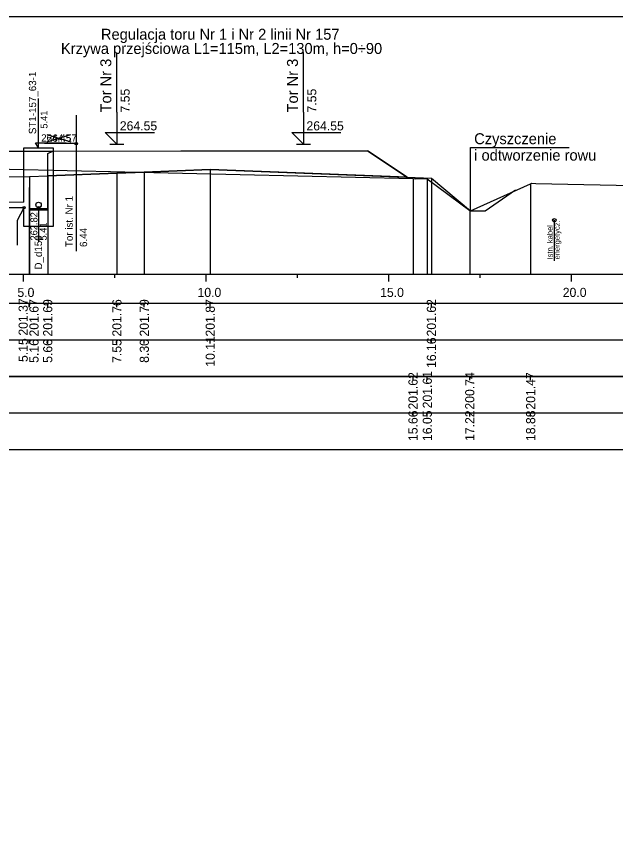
# Model space of a CAD drawing. Extents: x 6516023 to 6560129, y 5513077 to 5529206.
# Drawn here: x 6520773.36 to 6520789.75, y 5514427.76 to 5514450.51 of the extents above; entities that cross this region are included whole.
import ezdxf

# ---------------------------------------------------------------- set-up
doc = ezdxf.new("R2010")
doc.units = 0
for name, color, linetype in [('IR_default', 7, 'Continuous'), ('TOR_PRZEK_P-kable', 7, 'Continuous'), ('TOR_PRZEK_P-komponent', 7, 'Continuous'), ('TOR_PRZEK_P-odwodnienie', 7, 'Continuous'), ('TOR_PRZEK_P-tabelka istniejace', 7, 'Continuous'), ('TOR_PRZEK_P-tabelka projektowane', 7, 'Continuous'), ('TOR_PRZEK_P-teren istniejacy', 7, 'Continuous'), ('TOR_PRZEK_P-tory istniejace', 7, 'Continuous'), ('TOR_PRZEK_P-tory projektowane', 7, 'Continuous'), ('TOR_PRZEK_P-uklad odniesienia', 7, 'Continuous'), ('TOR_PRZEK_P-warstwa ochronna II', 7, 'Continuous'), ('TOR_RAMKI-ramka+tabelka 1', 7, 'Continuous')]:
    doc.layers.add(name, color=color, linetype=linetype)

msp = doc.modelspace()

# ---------------------------------------------------------------- linework, layer by layer
at = {"layer": 'IR_default'}
for points in [[(6520756.354, 5514446.267), (6520757.541, 5514445.476), (6520758.123, 5514445.088), (6520758.126, 5514445.086), (6520758.524, 5514445.086), (6520758.526, 5514445.086), (6520759.676, 5514445.853), (6520759.681, 5514445.856), (6520759.863, 5514445.977), (6520760.499, 5514446.401), (6520760.502, 5514446.403), (6520761.656, 5514446.449), (6520761.661, 5514446.449), (6520762.747, 5514447.173), (6520762.752, 5514447.176), (6520766.237, 5514447.176), (6520766.252, 5514447.176), (6520766.799, 5514447.176), (6520766.802, 5514447.176), (6520770.302, 5514447.176), (6520770.825, 5514446.827), (6520774.356, 5514446.827)], [(6520774.356, 5514446.827), (6520782.966, 5514446.831), (6520784.051, 5514446.107), (6520784.716, 5514446.081)]]:
    msp.add_lwpolyline(points, dxfattribs=at)
at = {"layer": 'TOR_PRZEK_P-kable'}
msp.add_line((6520788.082, 5514444.93), (6520788.082, 5514443.82), dxfattribs=at)
msp.add_circle((6520788.082, 5514444.93), 0.05, dxfattribs=at)
at = {"layer": 'TOR_PRZEK_P-komponent'}
for p in [(6520777.856, 5514446.831), (6520784.051, 5514446.107)]:
    msp.add_line(p, (6520782.966, 5514446.831), dxfattribs=at)
msp.add_lwpolyline([(6520774.212, 5514446.761), (6520774.356, 5514446.827), (6520782.966, 5514446.831), (6520784.051, 5514446.107), (6520778.661, 5514446.323), (6520776.856, 5514446.251), (6520776.106, 5514446.221), (6520774.212, 5514446.146), (6520774.212, 5514446.761)], dxfattribs=at)
at = {"layer": 'TOR_PRZEK_P-odwodnienie'}
for p, q in [((6520773.962, 5514446.911), (6520773.962, 5514448.261)), ((6520773.962, 5514446.911), (6520773.879, 5514447.048)), ((6520773.879, 5514447.048), (6520774.719, 5514447.048)), ((6520785.785, 5514445.185), (6520785.785, 5514446.92)), ((6520785.785, 5514446.92), (6520788.336, 5514446.92)), ((6520785.937, 5514446.92), (6520788.488, 5514446.92)), ((6520784.716, 5514446.081), (6520785.785, 5514445.185)), ((6520773.562, 5514445.424), (6520771.851, 5514445.407)), ((6520773.562, 5514445.274), (6520771.851, 5514445.257)), ((6520773.962, 5514445.276), (6520773.962, 5514444.341)), ((6520785.937, 5514445.185), (6520785.937, 5514445.185))]:
    msp.add_line(p, q, dxfattribs=at)
for points in [[(6520773.562, 5514445.424), (6520773.562, 5514446.911), (6520774.362, 5514446.911), (6520774.362, 5514444.756), (6520773.562, 5514444.756)], [(6520773.712, 5514445.276), (6520773.712, 5514445.216), (6520774.212, 5514445.216), (6520774.212, 5514446.146)], [(6520773.712, 5514446.127), (6520773.712, 5514445.276)], [(6520785.785, 5514445.185), (6520786.185, 5514445.185), (6520787.018, 5514445.76)], [(6520773.562, 5514445.274), (6520773.375, 5514444.923), (6520773.375, 5514444.245)], [(6520773.562, 5514444.756), (6520773.562, 5514445.274)], [(6520773.712, 5514445.256), (6520774.212, 5514445.256)]]:
    msp.add_lwpolyline(points, dxfattribs=at)
for centre, radius in [((6520773.962, 5514445.351), 0.075), ((6520773.562, 5514445.274), 0.03), ((6520773.962, 5514445.276), 0.03)]:
    msp.add_circle(centre, radius, dxfattribs=at)
at = {"layer": 'TOR_PRZEK_P-tabelka istniejace'}
for p, q in [((6520784.213, 5514440.556), (6520784.213, 5514440.656)), ((6520784.604, 5514440.556), (6520784.604, 5514440.656)), ((6520785.767, 5514440.556), (6520785.767, 5514440.656)), ((6520787.434, 5514440.556), (6520787.434, 5514440.656)), ((6520724.752, 5514439.656), (6520808.552, 5514439.656)), ((6520784.213, 5514439.556), (6520784.213, 5514439.656)), ((6520784.604, 5514439.556), (6520784.604, 5514439.656)), ((6520785.767, 5514439.556), (6520785.767, 5514439.656)), ((6520787.434, 5514439.556), (6520787.434, 5514439.656))]:
    msp.add_line(p, q, dxfattribs=at)
for points in [[(6520784.213, 5514446.072), (6520784.213, 5514443.656), (6520784.213, 5514443.526), (6520784.213, 5514443.456)], [(6520784.604, 5514446.065), (6520784.604, 5514443.656), (6520784.604, 5514443.526), (6520784.604, 5514443.456)], [(6520787.434, 5514445.929), (6520787.434, 5514443.656), (6520787.434, 5514443.526), (6520787.434, 5514443.456)], [(6520785.767, 5514445.195), (6520785.767, 5514443.656), (6520785.767, 5514443.526), (6520785.767, 5514443.456)]]:
    msp.add_lwpolyline(points, dxfattribs=at)
msp.add_lwpolyline([(6520724.752, 5514440.656), (6520724.752, 5514438.656), (6520808.552, 5514438.656), (6520808.552, 5514440.656)], close=True, dxfattribs=at)
at = {"layer": 'TOR_PRZEK_P-tabelka projektowane'}
for p, q in [((6520773.704, 5514442.556), (6520773.704, 5514442.656)), ((6520773.712, 5514442.556), (6520773.712, 5514442.656)), ((6520774.212, 5514442.556), (6520774.212, 5514442.656)), ((6520776.106, 5514442.556), (6520776.106, 5514442.656)), ((6520776.856, 5514442.556), (6520776.856, 5514442.656)), ((6520778.661, 5514442.556), (6520778.661, 5514442.656)), ((6520784.716, 5514442.556), (6520784.716, 5514442.656)), ((6520724.752, 5514441.656), (6520808.552, 5514441.656)), ((6520773.704, 5514441.556), (6520773.704, 5514441.656)), ((6520773.712, 5514441.556), (6520773.712, 5514441.656)), ((6520774.212, 5514441.556), (6520774.212, 5514441.656)), ((6520776.106, 5514441.556), (6520776.106, 5514441.656)), ((6520776.856, 5514441.556), (6520776.856, 5514441.656)), ((6520778.661, 5514441.556), (6520778.661, 5514441.656)), ((6520784.716, 5514441.556), (6520784.716, 5514441.656))]:
    msp.add_line(p, q, dxfattribs=at)
for points in [[(6520778.661, 5514446.323), (6520778.661, 5514443.656), (6520778.661, 5514443.526), (6520778.661, 5514443.456)], [(6520773.712, 5514446.127), (6520773.712, 5514443.656), (6520773.712, 5514443.526), (6520773.712, 5514443.456)], [(6520774.212, 5514446.146), (6520774.212, 5514443.656), (6520774.212, 5514443.526), (6520774.212, 5514443.456)], [(6520776.106, 5514446.221), (6520776.106, 5514443.656), (6520776.106, 5514443.526), (6520776.106, 5514443.456)], [(6520776.856, 5514446.251), (6520776.856, 5514443.656), (6520776.856, 5514443.526), (6520776.856, 5514443.456)], [(6520784.716, 5514446.081), (6520784.716, 5514443.656), (6520784.716, 5514443.526), (6520784.716, 5514443.456)], [(6520773.704, 5514445.826), (6520773.704, 5514443.656), (6520773.704, 5514443.526), (6520773.704, 5514443.456)]]:
    msp.add_lwpolyline(points, dxfattribs=at)
msp.add_lwpolyline([(6520724.752, 5514442.656), (6520724.752, 5514440.656), (6520808.552, 5514440.656), (6520808.552, 5514442.656)], close=True, dxfattribs=at)
at = {"layer": 'TOR_PRZEK_P-teren istniejacy'}
msp.add_lwpolyline([(6520771.581, 5514446.369), (6520784.213, 5514446.072), (6520784.287, 5514446.066), (6520784.298, 5514446.074), (6520784.604, 5514446.065), (6520785.767, 5514445.195), (6520785.785, 5514445.185), (6520787.434, 5514445.929), (6520787.458, 5514445.942), (6520787.572, 5514445.941), (6520798.998, 5514445.696)], dxfattribs=at)
at = {"layer": 'TOR_PRZEK_P-tory istniejace'}
for p, q in [((6520774.991, 5514447.804), (6520774.991, 5514444.084)), ((6520774.191, 5514447.076), (6520774.843, 5514447.279)), ((6520774.191, 5514447.279), (6520774.843, 5514447.076)), ((6520774.991, 5514447.029), (6520774.125, 5514447.029))]:
    msp.add_line(p, q, dxfattribs=at)
msp.add_circle((6520774.991, 5514447.029), 0.035, dxfattribs=at)
at = {"layer": 'TOR_PRZEK_P-tory projektowane'}
for p, q in [((6520776.106, 5514447.888), (6520776.106, 5514449.521)), ((6520781.216, 5514447.888), (6520781.216, 5514449.521)), ((6520776.106, 5514447.888), (6520776.106, 5514447.011)), ((6520781.216, 5514447.888), (6520781.216, 5514447.011)), ((6520776.106, 5514447.011), (6520775.787, 5514447.33)), ((6520775.787, 5514447.33), (6520777.131, 5514447.33)), ((6520781.216, 5514447.011), (6520780.897, 5514447.33)), ((6520780.897, 5514447.33), (6520782.241, 5514447.33)), ((6520775.915, 5514447.011), (6520776.298, 5514447.011)), ((6520781.025, 5514447.011), (6520781.408, 5514447.011))]:
    msp.add_line(p, q, dxfattribs=at)
at = {"layer": 'TOR_PRZEK_P-uklad odniesienia'}
for p, q in [((6520728.552, 5514443.456), (6520808.552, 5514443.456)), ((6520773.552, 5514443.256), (6520773.552, 5514443.456)), ((6520776.052, 5514443.356), (6520776.052, 5514443.456)), ((6520778.552, 5514443.256), (6520778.552, 5514443.456)), ((6520781.052, 5514443.356), (6520781.052, 5514443.456)), ((6520783.552, 5514443.256), (6520783.552, 5514443.456)), ((6520786.052, 5514443.356), (6520786.052, 5514443.456)), ((6520788.552, 5514443.256), (6520788.552, 5514443.456))]:
    msp.add_line(p, q, dxfattribs=at)
at = {"layer": 'TOR_PRZEK_P-warstwa ochronna II'}
for points in [[(6520756.354, 5514446.267), (6520758.126, 5514445.086), (6520758.526, 5514445.086), (6520759.676, 5514445.853), (6520759.681, 5514445.856), (6520760.502, 5514446.403), (6520764.502, 5514446.563), (6520765.252, 5514446.593), (6520766.582, 5514446.646), (6520767.802, 5514446.597), (6520768.552, 5514446.567), (6520771.148, 5514446.464), (6520771.851, 5514446.435), (6520772.303, 5514446.117), (6520773.712, 5514446.127), (6520774.212, 5514446.146)], [(6520774.212, 5514446.146), (6520776.106, 5514446.221), (6520776.856, 5514446.251), (6520778.661, 5514446.323), (6520784.716, 5514446.081)]]:
    msp.add_lwpolyline(points, dxfattribs=at)
at = {"layer": 'TOR_RAMKI-ramka+tabelka 1'}
msp.add_lwpolyline([(6520722.102, 5514450.506), (6520969.602, 5514450.506), (6520969.602, 5514359.006), (6520722.102, 5514359.006)], close=True, dxfattribs=at)

# ---------------------------------------------------------------- texts
at = {"layer": 'TOR_PRZEK_P-kable'}
for s, p in [('Istn. kabel', (6520788.037, 5514443.857)), ('energetycz.', (6520788.231, 5514443.857))]:
    msp.add_text(s, height=0.14999, rotation=90.0511, dxfattribs=at).set_placement(p)
at = {"layer": 'TOR_PRZEK_P-odwodnienie'}
for s, height, p in [('ST1-157_63-1', 0.2, (6520773.895, 5514447.289)), ('5.41', 0.19, (6520774.205, 5514447.438)), ('262.82', 0.19, (6520773.931, 5514444.376)), ('5.41', 0.19, (6520774.184, 5514444.376)), ('D_d150', 0.2, (6520774.055, 5514443.582))]:
    msp.add_text(s, height=height, rotation=90, dxfattribs=at).set_placement(p)
for s, height, p in [('264.45', 0.2, (6520774.032, 5514447.085)), ('Czyszczenie', 0.3, (6520785.888, 5514447.013)), ('i odtworzenie rowu', 0.3, (6520785.888, 5514446.563))]:
    msp.add_text(s, height=height, dxfattribs=at).set_placement(p)
at = {"layer": 'TOR_PRZEK_P-tabelka istniejace'}
for s, p in [('201.62', (6520784.338, 5514439.75)), ('201.61', (6520784.729, 5514439.782)), ('200.74', (6520785.892, 5514439.748)), ('201.47', (6520787.559, 5514439.748)), ('15.66', (6520784.338, 5514438.887)), ('16.05', (6520784.729, 5514438.887)), ('17.22', (6520785.892, 5514438.89)), ('18.88', (6520787.559, 5514438.887))]:
    msp.add_text(s, height=0.25, rotation=90, dxfattribs=at).set_placement(p)
at = {"layer": 'TOR_PRZEK_P-tabelka projektowane'}
for s, p in [('201.37', (6520773.665, 5514441.773)), ('201.67', (6520773.961, 5514441.748)), ('201.69', (6520774.337, 5514441.748)), ('201.76', (6520776.231, 5514441.747)), ('201.79', (6520776.981, 5514441.748)), ('201.87', (6520778.786, 5514441.748)), ('201.62', (6520784.841, 5514441.75)), ('10.11', (6520778.786, 5514440.922)), ('5.15', (6520773.665, 5514441.051)), ('5.16', (6520773.961, 5514441.027)), ('5.66', (6520774.337, 5514441.027)), ('7.55', (6520776.231, 5514441.026)), ('8.30', (6520776.981, 5514441.028)), ('16.16', (6520784.841, 5514440.887))]:
    msp.add_text(s, height=0.25, rotation=90, dxfattribs=at).set_placement(p)
at = {"layer": 'TOR_PRZEK_P-tory istniejace'}
msp.add_text('264.57', height=0.2, dxfattribs=at).set_placement((6520774.191, 5514447.079))
for s, rotation, p in [('Tor ist. Nr 1', 90.0511, (6520774.897, 5514444.198)), ('6.44', 90, (6520775.291, 5514444.199))]:
    msp.add_text(s, height=0.2, rotation=rotation, dxfattribs=at).set_placement(p)
at = {"layer": 'TOR_PRZEK_P-tory projektowane'}
for s, height, rotation, p in [('Regulacja toru Nr 1 i Nr 2 linii Nr 157', 0.3, 360, (6520775.669, 5514449.873)), ('Krzywa przejściowa L1=115m, L2=130m, h=0÷90', 0.3, 360, (6520774.574, 5514449.484)), ('Tor Nr 3', 0.3, 90, (6520775.952, 5514447.882)), ('Tor Nr 3', 0.3, 90, (6520781.062, 5514447.882)), ('7.55', 0.25, 90, (6520776.456, 5514447.881)), ('7.55', 0.25, 90, (6520781.566, 5514447.881))]:
    msp.add_text(s, height=height, rotation=rotation, dxfattribs=at).set_placement(p)
for p in [(6520776.186, 5514447.391), (6520781.296, 5514447.391)]:
    msp.add_text('264.55', height=0.25, dxfattribs=at).set_placement(p)
at = {"layer": 'TOR_PRZEK_P-uklad odniesienia'}
for s, p in [('5.0', (6520773.382, 5514442.831)), ('10.0', (6520778.313, 5514442.831)), ('15.0', (6520783.313, 5514442.831)), ('20.0', (6520788.313, 5514442.831))]:
    msp.add_text(s, height=0.25, dxfattribs=at).set_placement(p)

doc.saveas('drawing.dxf')
